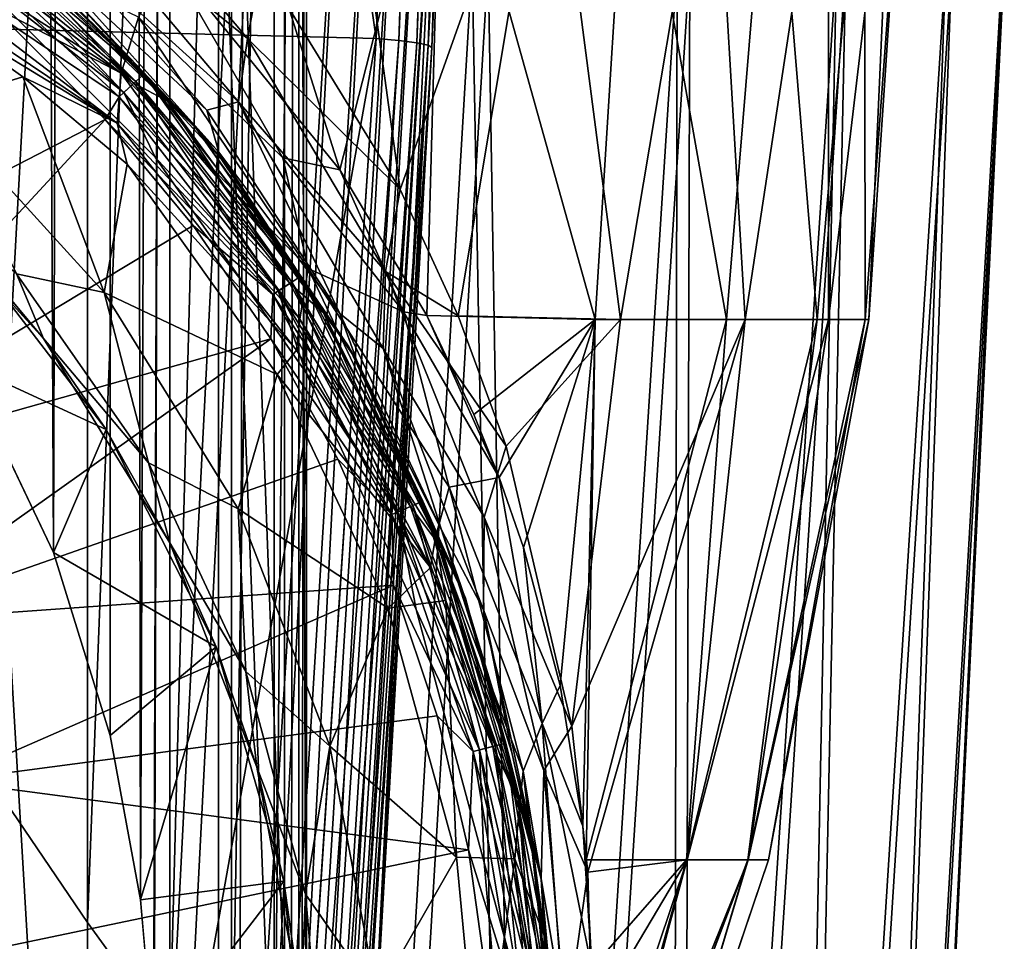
# Model space of a CAD drawing. Header units: metres. Extents: x -109 to 109, y -917 to 389.
# Tile 529 of 656: x 10 to 20, y -295 to -286. Entities that reach past the tile are written whole.
import ezdxf

# ---------------------------------------------------------------- set-up
doc = ezdxf.new("R2010")
doc.units = ezdxf.units.M
doc.layers.add('solid_24503124_XXX_01_SW0001_01', color=7, linetype='CONTINUOUS')

msp = doc.modelspace()

# ---------------------------------------------------------------- linework, layer by layer
at = {"layer": 'solid_24503124_XXX_01_SW0001_01'}
for points in [[(10.4726, -291.301453, -7.70225), (9.576633, -289.418182, -8.791365), (9.607136, -103, -8.758019)], [(10.4726, -291.301453, -7.70225), (9.607136, -103, -8.758019), (11.052775, -103, -6.843679)], [(11.039043, -293.127167, -6.865822), (10.4726, -291.301453, -7.70225), (11.052775, -103, -6.843679)], [(11.342853, -294.765869, -6.351353), (11.039043, -293.127167, -6.865822), (11.052775, -103, -6.843679)], [(11.342853, -294.765869, -6.351353), (11.052775, -103, -6.843679), (12.12214, -103, -4.696138)], [(11.473627, -296.27301, -6.111946), (11.342853, -294.765869, -6.351353), (12.12214, -103, -4.696138)], [(11.473678, -297.725769, -6.11185), (11.473627, -296.27301, -6.111946), (12.12214, -103, -4.696138)], [(11.473678, -297.725769, -6.11185), (12.12214, -103, -4.696138), (12.122142, -390, -4.696133)], [(12.122142, -390, -4.696133), (12.12214, -103, -4.696138), (12.778635, -103, -2.388779)], [(12.778636, -390, -2.388776), (12.122142, -390, -4.696133), (12.778635, -103, -2.388779)], [(12.778636, -390, -2.388776), (12.778635, -103, -2.388779), (13, -103)], [(12.778636, -390, -2.388776), (13, -103), (13, -272.08847)], [(8.299355, -286.036865, -446.549927), (9.925364, -260.329712, -444.697144), (13.694399, -286.172791, -445.21344)], [(13.694399, -286.172791, -445.21344), (9.925364, -260.329712, -444.697144), (14.594607, -260.426331, -443.283417)], [(14.807036, -260.437988, -443.165955), (13.694399, -286.172791, -445.21344), (14.594607, -260.426331, -443.283417)], [(14.807036, -260.437988, -443.165955), (13.920815, -286.193329, -445.100708), (13.694399, -286.172791, -445.21344)], [(14.807036, -260.437988, -443.165955), (14.974249, -260.452789, -442.990234), (13.920815, -286.193329, -445.100708)], [(14.974249, -260.452789, -442.990234), (14.100183, -286.216705, -444.92276), (13.920815, -286.193329, -445.100708)], [(14.974249, -260.452789, -442.990234), (15.080812, -260.469299, -442.772461), (14.100183, -286.216705, -444.92276)], [(15.080812, -260.469299, -442.772461), (14.214451, -286.240784, -444.697479), (14.100183, -286.216705, -444.92276)], [(15.080812, -260.469299, -442.772461), (15.116896, -260.485992, -442.532715), (14.214451, -286.240784, -444.697479)], [(14.214451, -286.240784, -444.697479), (15.116896, -260.485992, -442.532715), (14.252126, -286.263, -444.44751)], [(14.252126, -286.263, -444.44751), (15.116896, -260.485992, -442.532715), (14.404979, -282.710815, -441.64566)], [(12.778636, -390, -2.388776), (13, -272.08847), (13, -297.91153)], [(13, -297.91153), (13, -272.08847), (12.921636, -272.187195, 1.425249)], [(12.677819, -297.497833, 2.876266), (12.921636, -272.187195, 1.425249), (12.677504, -272.502533, 2.877654)], [(12.921742, -297.813049, 1.424283), (12.921636, -272.187195, 1.425249), (12.677819, -297.497833, 2.876266)], [(13, -297.91153), (12.921636, -272.187195, 1.425249), (12.921742, -297.813049, 1.424283)], [(12.252804, -296.945709, 4.343824), (12.677504, -272.502533, 2.877654), (12.252471, -273.054596, 4.344761)], [(12.677819, -297.497833, 2.876266), (12.677504, -272.502533, 2.877654), (12.252804, -296.945709, 4.343824)], [(11.634952, -296.125641, 5.798957), (12.252471, -273.054596, 4.344761), (11.634715, -273.874786, 5.799431)], [(12.252804, -296.945709, 4.343824), (12.252471, -273.054596, 4.344761), (11.634952, -296.125641, 5.798957)], [(10.812703, -294.99176, 7.217024), (11.634715, -273.874786, 5.799431), (10.812044, -275.009125, 7.218013)], [(11.634952, -296.125641, 5.798957), (11.634715, -273.874786, 5.799431), (10.812703, -294.99176, 7.217024)], [(9.804378, -293.512207, 8.536638), (10.812044, -275.009125, 7.218013), (9.803551, -276.489044, 8.537586)], [(10.812703, -294.99176, 7.217024), (10.812044, -275.009125, 7.218013), (9.804378, -293.512207, 8.536638)], [(8.102343, -282.589111, -442.05127), (8.790757, -311.45105, -444.374847), (11.613431, -311.538757, -443.770569)], [(8.102343, -282.589111, -442.05127), (11.613431, -311.538757, -443.770569), (13.388494, -282.73584, -440.88266)], [(11.897817, -311.563202, -443.754669), (13.388494, -282.73584, -440.88266), (11.613431, -311.538757, -443.770569)], [(11.897817, -311.563202, -443.754669), (13.67919, -282.750275, -440.857117), (13.388494, -282.73584, -440.88266)], [(11.897817, -311.563202, -443.754669), (12.170508, -311.575684, -443.8396), (13.67919, -282.750275, -440.857117)], [(12.170508, -311.575684, -443.8396), (13.96006, -282.755585, -440.937439), (13.67919, -282.750275, -440.857117)], [(12.170508, -311.575684, -443.8396), (12.396686, -311.574585, -444.014435), (13.96006, -282.755585, -440.937439)], [(12.396686, -311.574585, -444.014435), (14.193681, -282.750092, -441.112823), (13.96006, -282.755585, -440.937439)], [(12.396686, -311.574585, -444.014435), (12.547466, -311.560059, -444.256866), (14.193681, -282.750092, -441.112823)], [(12.547466, -311.560059, -444.256866), (12.603597, -311.533936, -444.53595), (14.348887, -282.734467, -441.359894)], [(12.547466, -311.560059, -444.256866), (14.348887, -282.734467, -441.359894), (14.193681, -282.750092, -441.112823)], [(14.348887, -282.734467, -441.359894), (12.603597, -311.533936, -444.53595), (13.628416, -297.136749, -443.027466)], [(14.252126, -286.263, -444.44751), (14.404979, -282.710815, -441.64566), (13.628416, -297.136749, -443.027466)], [(14.348887, -282.734467, -441.359894), (13.628416, -297.136749, -443.027466), (14.404979, -282.710815, -441.64566)], [(13.334101, -287.482849, -55.116249), (12.078844, -283.5, -53.726116), (11.61833, -285.377747, -53.41021)], [(13.334101, -287.482849, -55.116249), (14.352205, -283.5, -55.941986), (12.078844, -283.5, -53.726116)], [(12.551057, -285.422363, -82.599846), (13.360084, -283.5, -81.902016), (13.93357, -287.680969, -81.010124)], [(14.20141, -288.936737, -56.292393), (14.352205, -283.5, -55.941986), (13.334101, -287.482849, -55.116249)], [(13.93357, -287.680969, -81.010124), (13.360084, -283.5, -81.902016), (15.422955, -283.5, -79.488968)], [(13.93357, -287.680969, -81.010124), (15.422955, -283.5, -79.488968), (14.513475, -288.939056, -80.115921)], [(15.882535, -288.975433, -58.612213), (14.352205, -283.5, -55.941986), (14.20141, -288.936737, -56.292393)], [(15.882535, -288.975433, -58.612213), (16.224886, -283.5, -58.505444), (14.352205, -283.5, -55.941986)], [(16.136164, -288.975433, -77.748329), (14.513475, -288.939056, -80.115921), (15.422955, -283.5, -79.488968)], [(16.136164, -288.975433, -77.748329), (15.422955, -283.5, -79.488968), (17.055254, -283.5, -76.766129)], [(15.882535, -288.975433, -58.612213), (17.194149, -288.975433, -61.162701), (16.224886, -283.5, -58.505444)], [(17.379721, -288.975433, -75.163971), (16.136164, -288.975433, -77.748329), (17.055254, -283.5, -76.766129)], [(17.194149, -288.975433, -61.162701), (17.644609, -283.5, -61.344921), (16.224886, -283.5, -58.505444)], [(17.379721, -288.975433, -75.163971), (17.055254, -283.5, -76.766129), (18.211411, -283.5, -73.809517)], [(17.194149, -288.975433, -61.162701), (18.099255, -288.975433, -63.884121), (17.644609, -283.5, -61.344921)], [(18.212383, -288.975433, -72.419525), (17.379721, -288.975433, -75.163971), (18.211411, -283.5, -73.809517)], [(18.099255, -288.975433, -63.884121), (18.571737, -283.5, -64.381149), (17.644609, -283.5, -61.344921)], [(18.099255, -288.975433, -63.884121), (18.576454, -288.975433, -66.712128), (18.571737, -283.5, -64.381149)], [(18.212383, -288.975433, -72.419525), (18.211411, -283.5, -73.809517), (18.85915, -283.5, -70.701675)], [(18.614462, -288.975433, -69.579865), (18.212383, -288.975433, -72.419525), (18.85915, -283.5, -70.701675)], [(18.576454, -288.975433, -66.712128), (18.980387, -283.5, -67.529366), (18.571737, -283.5, -64.381149)], [(18.576454, -288.975433, -66.712128), (18.614462, -288.975433, -69.579865), (18.980387, -283.5, -67.529366)], [(18.614462, -288.975433, -69.579865), (18.85915, -283.5, -70.701675), (18.980387, -283.5, -67.529366)], [(12.40958, -286.174347, -82.790154), (10.436629, -284.571777, -84.67308), (10.62565, -284.050568, -84.247108)], [(12.551057, -285.422363, -82.599846), (12.40958, -286.174347, -82.790154), (10.62565, -284.050568, -84.247108)], [(12.321894, -286.805786, -83.154976), (10.367782, -285.03479, -85.192436), (10.436629, -284.571777, -84.67308)], [(12.321894, -286.805786, -83.154976), (10.436629, -284.571777, -84.67308), (12.40958, -286.174347, -82.790154)], [(11.149009, -286.518524, -52.672985), (8.998578, -284.842163, -51.145847), (8.968731, -285.130157, -50.85627)], [(11.149009, -286.518524, -52.672985), (11.321692, -285.961029, -53.101738), (8.998578, -284.842163, -51.145847)], [(9.430263, -284.884003, -91.246147), (9.49692, -284.79837, -91.083801), (11.375719, -286.527924, -91.083801)], [(9.497012, -284.798248, -92.201477), (9.430433, -284.883789, -92.03904), (11.296079, -286.601227, -92.03904)], [(11.375719, -286.527924, -91.083801), (9.49692, -284.79837, -91.083801), (9.963195, -285.126312, -90.892456)], [(11.37583, -286.527802, -92.201477), (9.96319, -285.126282, -92.392456), (9.497012, -284.798248, -92.201477)], [(11.37583, -286.527802, -92.201477), (9.497012, -284.798248, -92.201477), (11.296079, -286.601227, -92.03904)], [(9.29125, -285.062592, -127.375687), (9.414666, -284.904022, -127.157433), (11.277193, -286.618622, -127.157433)], [(11.295875, -286.60141, -91.246147), (9.330492, -285.012177, -91.354546), (9.430263, -284.884003, -91.246147)], [(9.430433, -284.883789, -92.03904), (9.330715, -285.011902, -91.930519), (11.176633, -286.711182, -91.930519)], [(11.277193, -286.618622, -127.157433), (9.414666, -284.904022, -127.157433), (9.718431, -284.981567, -126.889832)], [(11.295875, -286.60141, -91.246147), (9.430263, -284.884003, -91.246147), (11.375719, -286.527924, -91.083801)], [(11.296079, -286.601227, -92.03904), (9.430433, -284.883789, -92.03904), (11.176633, -286.711182, -91.930519)], [(9.641814, -285.509338, -91.392456), (9.330492, -285.012177, -91.354546), (11.176367, -286.711426, -91.354546)], [(11.295875, -286.60141, -91.246147), (11.176367, -286.711426, -91.354546), (9.330492, -285.012177, -91.354546)], [(11.176633, -286.711182, -91.930519), (9.330715, -285.011902, -91.930519), (9.641764, -285.509277, -91.892456)], [(9.718431, -284.981567, -126.889832), (9.990478, -285.149261, -126.596741), (11.61159, -286.79895, -126.889832)], [(11.277193, -286.618622, -127.157433), (9.718431, -284.981567, -126.889832), (11.61159, -286.79895, -126.889832)], [(12.004701, -286.887909, -83.939781), (10.422845, -285.414429, -85.776978), (10.367782, -285.03479, -85.192436)], [(12.004701, -286.887909, -83.939781), (10.367782, -285.03479, -85.192436), (12.321894, -286.805786, -83.154976)], [(11.149009, -286.518524, -52.672985), (8.968731, -285.130157, -50.85627), (8.976052, -285.387817, -50.538044)], [(11.129361, -286.7547, -127.375687), (10.019032, -286.009583, -127.525055), (9.29125, -285.062592, -127.375687)], [(11.129361, -286.7547, -127.375687), (9.29125, -285.062592, -127.375687), (11.277193, -286.618622, -127.157433)], [(9.990478, -285.149261, -126.596741), (9.96319, -285.126282, -92.392456), (11.873673, -287.036774, -92.392456)], [(11.37583, -286.527802, -92.201477), (11.873673, -287.036774, -92.392456), (9.96319, -285.126282, -92.392456)], [(11.87368, -287.036774, -90.892456), (9.963195, -285.126312, -90.892456), (10.597903, -285.689178, -86.392456)], [(11.375719, -286.527924, -91.083801), (9.963195, -285.126312, -90.892456), (11.87368, -287.036774, -90.892456)], [(11.902269, -287.070953, -126.596741), (9.990478, -285.149261, -126.596741), (11.873673, -287.036774, -92.392456)], [(11.61159, -286.79895, -126.889832), (9.990478, -285.149261, -126.596741), (11.902269, -287.070953, -126.596741)], [(9.427713, -285.424652, -382.582672), (8.413685, -310.363953, -383.495331), (10.931106, -310.363953, -385.017792)], [(9.634017, -285.424652, -417.805664), (11.108782, -310.363953, -415.353119), (8.609367, -310.363953, -416.904968)], [(11.110698, -287.01709, -52.149178), (8.976052, -285.387817, -50.538044), (9.020405, -285.61026, -50.197102)], [(11.110698, -287.01709, -52.149178), (11.149009, -286.518524, -52.672985), (8.976052, -285.387817, -50.538044)], [(12.207076, -285.424652, -384.375397), (9.427713, -285.424652, -382.582672), (10.931106, -310.363953, -385.017792)], [(9.634017, -285.424652, -417.805664), (12.39219, -285.424652, -415.98053), (11.108782, -310.363953, -415.353119)], [(12.12363, -287.306854, -84.493721), (10.597903, -285.689178, -86.392456), (10.422845, -285.414429, -85.776978)], [(12.12363, -287.306854, -84.493721), (10.422845, -285.414429, -85.776978), (12.004701, -286.887909, -83.939781)], [(12.207076, -285.424652, -384.375397), (10.931106, -310.363953, -385.017792), (13.179365, -310.363953, -386.915344)], [(12.39219, -285.424652, -415.98053), (13.334661, -310.363953, -413.429352), (11.108782, -310.363953, -415.353119)], [(12.765014, -287.362396, -54.493542), (11.61833, -285.377747, -53.41021), (11.321692, -285.961029, -53.101738)], [(13.334101, -287.482849, -55.116249), (11.61833, -285.377747, -53.41021), (12.765014, -287.362396, -54.493542)], [(14.653462, -285.424652, -386.601105), (12.207076, -285.424652, -384.375397), (13.179365, -310.363953, -386.915344)], [(12.39219, -285.424652, -415.98053), (14.812337, -285.424652, -413.726288), (13.334661, -310.363953, -413.429352)], [(12.551057, -285.422363, -82.599846), (13.93357, -287.680969, -81.010124), (12.40958, -286.174347, -82.790154)], [(14.653462, -285.424652, -386.601105), (13.179365, -310.363953, -386.915344), (15.103106, -310.363953, -389.141205)], [(14.812337, -285.424652, -413.726288), (15.232196, -310.363953, -411.181091), (13.334661, -310.363953, -413.429352)], [(16.70014, -285.424652, -389.199158), (14.653462, -285.424652, -386.601105), (15.103106, -310.363953, -389.141205)], [(14.812337, -285.424652, -413.726288), (16.828442, -285.424652, -411.104462), (15.232196, -310.363953, -411.181091)], [(16.70014, -285.424652, -389.199158), (15.103106, -310.363953, -389.141205), (16.654959, -310.363953, -391.640625)], [(16.828442, -285.424652, -411.104462), (16.754663, -310.363953, -408.663696), (15.232196, -310.363953, -411.181091)], [(18.291283, -285.424652, -392.098633), (16.654959, -310.363953, -391.640625), (17.796709, -310.363953, -394.352051)], [(18.291283, -285.424652, -392.098633), (16.70014, -285.424652, -389.199158), (16.654959, -310.363953, -391.640625)], [(18.385511, -285.424652, -408.186554), (17.864576, -310.363953, -405.939087), (16.754663, -310.363953, -408.663696)], [(16.828442, -285.424652, -411.104462), (18.385511, -285.424652, -408.186554), (16.754663, -310.363953, -408.663696)], [(19.383486, -285.424652, -395.220459), (17.796709, -310.363953, -394.352051), (18.500248, -310.363953, -397.208679)], [(19.383486, -285.424652, -395.220459), (18.291283, -285.424652, -392.098633), (17.796709, -310.363953, -394.352051)], [(19.441071, -285.424652, -405.052155), (18.534603, -310.363953, -403.074402), (17.864576, -310.363953, -405.939087)], [(18.385511, -285.424652, -408.186554), (19.441071, -285.424652, -405.052155), (17.864576, -310.363953, -405.939087)], [(19.946959, -285.424652, -398.479462), (18.500248, -310.363953, -397.208679), (18.748247, -310.363953, -400.140198)], [(19.946959, -285.424652, -398.479462), (19.383486, -285.424652, -395.220459), (18.500248, -310.363953, -397.208679)], [(19.96633, -285.424652, -401.786774), (18.748247, -310.363953, -400.140198), (18.534603, -310.363953, -403.074402)], [(19.441071, -285.424652, -405.052155), (19.96633, -285.424652, -401.786774), (18.534603, -310.363953, -403.074402)], [(19.96633, -285.424652, -401.786774), (19.946959, -285.424652, -398.479462), (18.748247, -310.363953, -400.140198)], [(9.641764, -285.509277, -91.892456), (9.641814, -285.509338, -91.392456), (11.490666, -287.358185, -91.392456)], [(9.641764, -285.509277, -91.892456), (11.490666, -287.358185, -91.392456), (11.490709, -287.358246, -91.892456)], [(11.176633, -286.711182, -91.930519), (9.641764, -285.509277, -91.892456), (11.490709, -287.358246, -91.892456)], [(11.490666, -287.358185, -91.392456), (9.641814, -285.509338, -91.392456), (11.176367, -286.711426, -91.354546)], [(11.110698, -287.01709, -52.149178), (9.020405, -285.61026, -50.197102), (9.100967, -285.793396, -49.839794)], [(11.87368, -287.036774, -90.892456), (10.597903, -285.689178, -86.392456), (12.148275, -287.373505, -84.880112)], [(12.12363, -287.306854, -84.493721), (12.148275, -287.373505, -84.880112), (10.597903, -285.689178, -86.392456)], [(9.269791, -286.831512, -46.000431), (10.168953, -286.55545, -50.637459), (9.100967, -285.793396, -49.839794)], [(11.110698, -287.01709, -52.149178), (9.100967, -285.793396, -49.839794), (10.168953, -286.55545, -50.637459)], [(10.019032, -286.009583, -127.525055), (10.990365, -286.980896, -127.525055), (6.431312, -289.335449, -129.120911)], [(8.299355, -286.036865, -446.549927), (13.694399, -286.172791, -445.21344), (9.084633, -311.938721, -448.253235)], [(11.129361, -286.7547, -127.375687), (10.990365, -286.980896, -127.525055), (10.019032, -286.009583, -127.525055)], [(13.016368, -288.468475, -54.627594), (11.321692, -285.961029, -53.101738), (11.149009, -286.518524, -52.672985)], [(12.765014, -287.362396, -54.493542), (11.321692, -285.961029, -53.101738), (13.016368, -288.468475, -54.627594)], [(13.694399, -286.172791, -445.21344), (11.999027, -312.025452, -447.532227), (9.084633, -311.938721, -448.253235)], [(13.694399, -286.172791, -445.21344), (12.013258, -311.848999, -447.515106), (11.999027, -312.025452, -447.532227)], [(13.920815, -286.193329, -445.100708), (12.013258, -311.848999, -447.515106), (13.694399, -286.172791, -445.21344)], [(13.920815, -286.193329, -445.100708), (12.247804, -311.878418, -447.405609), (12.013258, -311.848999, -447.515106)], [(14.100183, -286.216705, -444.92276), (12.247804, -311.878418, -447.405609), (13.920815, -286.193329, -445.100708)], [(14.100183, -286.216705, -444.92276), (12.4341, -311.910706, -447.226379), (12.247804, -311.878418, -447.405609)], [(12.321894, -286.805786, -83.154976), (12.40958, -286.174347, -82.790154), (13.789909, -288.497284, -81.173325)], [(13.93357, -287.680969, -81.010124), (13.789909, -288.497284, -81.173325), (12.40958, -286.174347, -82.790154)], [(14.214451, -286.240784, -444.697479), (12.4341, -311.910706, -447.226379), (14.100183, -286.216705, -444.92276)], [(14.214451, -286.240784, -444.697479), (12.552394, -311.942474, -446.99646), (12.4341, -311.910706, -447.226379)], [(14.214451, -286.240784, -444.697479), (14.252126, -286.263, -444.44751), (12.552394, -311.942474, -446.99646)], [(12.552394, -311.942474, -446.99646), (14.252126, -286.263, -444.44751), (12.590141, -311.970337, -446.740234)], [(12.590141, -311.970337, -446.740234), (14.252126, -286.263, -444.44751), (12.590141, -311.70224, -444.554382)], [(14.252126, -286.263, -444.44751), (12.603597, -311.533936, -444.53595), (12.590141, -311.70224, -444.554382)], [(14.252126, -286.263, -444.44751), (13.628416, -297.136749, -443.027466), (12.603597, -311.533936, -444.53595)], [(12.931944, -288.974762, -54.116718), (11.149009, -286.518524, -52.672985), (11.110698, -287.01709, -52.149178)], [(12.931944, -288.974762, -54.116718), (13.016368, -288.468475, -54.627594), (11.149009, -286.518524, -52.672985)], [(11.295875, -286.60141, -91.246147), (11.375719, -286.527924, -91.083801), (12.944218, -288.543121, -91.083801)], [(11.37583, -286.527802, -92.201477), (11.296079, -286.601227, -92.03904), (12.853597, -288.602325, -92.03904)], [(12.944218, -288.543121, -91.083801), (11.375719, -286.527924, -91.083801), (11.87368, -287.036774, -90.892456)], [(12.944344, -288.54303, -92.201477), (11.873673, -287.036774, -92.392456), (11.37583, -286.527802, -92.201477)], [(12.944344, -288.54303, -92.201477), (11.37583, -286.527802, -92.201477), (12.853597, -288.602325, -92.03904)], [(9.269791, -286.831512, -46.000431), (10.980408, -288.707977, -46.000431), (10.168953, -286.55545, -50.637459)], [(10.980408, -288.707977, -46.000431), (11.20835, -287.426544, -51.562553), (10.168953, -286.55545, -50.637459)], [(11.110698, -287.01709, -52.149178), (10.168953, -286.55545, -50.637459), (11.20835, -287.426544, -51.562553)], [(11.129361, -286.7547, -127.375687), (11.277193, -286.618622, -127.157433), (12.832107, -288.616364, -127.157433)], [(12.853364, -288.602478, -91.246147), (11.176367, -286.711426, -91.354546), (11.295875, -286.60141, -91.246147)], [(11.296079, -286.601227, -92.03904), (11.176633, -286.711182, -91.930519), (12.717682, -288.691132, -91.930519)], [(12.832107, -288.616364, -127.157433), (11.277193, -286.618622, -127.157433), (11.61159, -286.79895, -126.889832)], [(12.853364, -288.602478, -91.246147), (11.295875, -286.60141, -91.246147), (12.944218, -288.543121, -91.083801)], [(12.853597, -288.602325, -92.03904), (11.296079, -286.601227, -92.03904), (12.717682, -288.691132, -91.930519)], [(11.490666, -287.358185, -91.392456), (11.176367, -286.711426, -91.354546), (12.717379, -288.691315, -91.354546)], [(12.853364, -288.602478, -91.246147), (12.717379, -288.691315, -91.354546), (11.176367, -286.711426, -91.354546)], [(12.717682, -288.691132, -91.930519), (11.176633, -286.711182, -91.930519), (11.490709, -287.358246, -91.892456)], [(12.663892, -288.726257, -127.375687), (10.990365, -286.980896, -127.525055), (11.129361, -286.7547, -127.375687)], [(12.663892, -288.726257, -127.375687), (11.129361, -286.7547, -127.375687), (12.832107, -288.616364, -127.157433)], [(11.61159, -286.79895, -126.889832), (11.902269, -287.070953, -126.596741), (13.170004, -288.9104, -126.889832)], [(12.832107, -288.616364, -127.157433), (11.61159, -286.79895, -126.889832), (13.170004, -288.9104, -126.889832)], [(13.331726, -288.91803, -82.544601), (12.004701, -286.887909, -83.939781), (12.321894, -286.805786, -83.154976)], [(13.764091, -289.266815, -81.452576), (12.321894, -286.805786, -83.154976), (13.789909, -288.497284, -81.173325)], [(13.331726, -288.91803, -82.544601), (12.321894, -286.805786, -83.154976), (13.764091, -289.266815, -81.452576)], [(10.104329, -288.521454, -41.675812), (10.980408, -288.707977, -46.000431), (9.269791, -286.831512, -46.000431)], [(12.12363, -287.306854, -84.493721), (12.004701, -286.887909, -83.939781), (13.331726, -288.91803, -82.544601)], [(10.990365, -286.980896, -127.525055), (7.664538, -290.568695, -129.120911), (6.431312, -289.335449, -129.120911)], [(10.990365, -286.980896, -127.525055), (11.867929, -288.03772, -127.525055), (7.664538, -290.568695, -129.120911)], [(12.663892, -288.726257, -127.375687), (11.867929, -288.03772, -127.525055), (10.990365, -286.980896, -127.525055)], [(11.110698, -287.01709, -52.149178), (11.20835, -287.426544, -51.562553), (12.898744, -289.282104, -53.415882)], [(12.931944, -288.974762, -54.116718), (11.110698, -287.01709, -52.149178), (12.898744, -289.282104, -53.415882)], [(11.902269, -287.070953, -126.596741), (11.873673, -287.036774, -92.392456), (13.423388, -289.25, -92.392456)], [(12.944344, -288.54303, -92.201477), (13.423388, -289.25, -92.392456), (11.873673, -287.036774, -92.392456)], [(13.423388, -289.25, -90.892456), (11.87368, -287.036774, -90.892456), (12.148275, -287.373505, -84.880112)], [(12.944218, -288.543121, -91.083801), (11.87368, -287.036774, -90.892456), (13.423388, -289.25, -90.892456)], [(13.450039, -289.296326, -126.596741), (11.902269, -287.070953, -126.596741), (13.423388, -289.25, -92.392456)], [(13.170004, -288.9104, -126.889832), (11.902269, -287.070953, -126.596741), (13.450039, -289.296326, -126.596741)], [(12.12363, -287.306854, -84.493721), (13.331726, -288.91803, -82.544601), (13.501685, -289.387207, -83.057838)], [(12.12363, -287.306854, -84.493721), (13.501685, -289.387207, -83.057838), (12.148275, -287.373505, -84.880112)], [(8.758043, -287.392883, -37.318024), (10.374224, -289.165741, -37.318024), (10.104329, -288.521454, -41.675812)], [(9.519176, -288.146454, -11.722584), (10.374224, -289.165741, -37.318024), (8.758043, -287.392883, -37.318024)], [(12.990381, -289.5, -91.392456), (11.490666, -287.358185, -91.392456), (12.717379, -288.691315, -91.354546)], [(11.490709, -287.358246, -91.892456), (11.490666, -287.358185, -91.392456), (12.990381, -289.5, -91.392456)], [(11.490709, -287.358246, -91.892456), (12.990381, -289.5, -91.392456), (12.990471, -289.500153, -91.892456)], [(12.717682, -288.691132, -91.930519), (11.490709, -287.358246, -91.892456), (12.990471, -289.500153, -91.892456)], [(13.423388, -289.25, -90.892456), (12.148275, -287.373505, -84.880112), (13.501685, -289.387207, -83.057838)], [(13.968519, -288.901001, -56.000553), (12.765014, -287.362396, -54.493542), (13.016368, -288.468475, -54.627594)], [(13.334101, -287.482849, -55.116249), (12.765014, -287.362396, -54.493542), (13.968519, -288.901001, -56.000553)], [(10.980408, -288.707977, -46.000431), (12.705459, -289.526703, -51.562687), (11.20835, -287.426544, -51.562553)], [(12.898744, -289.282104, -53.415882), (11.20835, -287.426544, -51.562553), (12.705459, -289.526703, -51.562687)], [(14.20141, -288.936737, -56.292393), (13.334101, -287.482849, -55.116249), (13.968519, -288.901001, -56.000553)], [(13.93357, -287.680969, -81.010124), (14.513475, -288.939056, -80.115921), (13.789909, -288.497284, -81.173325)], [(11.867929, -288.03772, -127.525055), (12.64424, -289.17099, -127.525055), (7.664538, -290.568695, -129.120911)], [(12.663892, -288.726257, -127.375687), (12.64424, -289.17099, -127.525055), (11.867929, -288.03772, -127.525055)], [(9.519176, -288.146454, -11.722584), (9.576633, -289.418182, -8.791365), (11.00126, -290.073792, -11.722584)], [(9.519176, -288.146454, -11.722584), (11.00126, -290.073792, -11.722584), (10.374224, -289.165741, -37.318024)], [(12.931944, -288.974762, -54.116718), (14.286282, -291.148529, -56.266743), (13.016368, -288.468475, -54.627594)], [(13.968519, -288.901001, -56.000553), (13.016368, -288.468475, -54.627594), (14.422659, -290.648621, -56.772652)], [(14.286282, -291.148529, -56.266743), (14.422659, -290.648621, -56.772652), (13.016368, -288.468475, -54.627594)], [(13.764091, -289.266815, -81.452576), (13.789909, -288.497284, -81.173325), (14.773243, -290.950012, -79.439217)], [(14.99171, -290.239777, -79.184402), (14.773243, -290.950012, -79.439217), (13.789909, -288.497284, -81.173325)], [(14.513475, -288.939056, -80.115921), (14.99171, -290.239777, -79.184402), (13.789909, -288.497284, -81.173325)], [(10.104329, -288.521454, -41.675812), (11.423104, -290.404877, -41.675812), (10.980408, -288.707977, -46.000431)], [(10.374224, -289.165741, -37.318024), (11.423104, -290.404877, -41.675812), (10.104329, -288.521454, -41.675812)], [(12.853364, -288.602478, -91.246147), (12.944218, -288.543121, -91.083801), (14.159632, -290.789001, -91.083801)], [(12.944344, -288.54303, -92.201477), (12.853597, -288.602325, -92.03904), (14.060502, -290.832489, -92.03904)], [(14.159632, -290.789001, -91.083801), (12.944218, -288.543121, -91.083801), (13.423388, -289.25, -90.892456)], [(14.159769, -290.78894, -92.201477), (13.423388, -289.25, -92.392456), (12.944344, -288.54303, -92.201477)], [(14.159769, -290.78894, -92.201477), (12.944344, -288.54303, -92.201477), (14.060502, -290.832489, -92.03904)], [(12.663892, -288.726257, -127.375687), (12.832107, -288.616364, -127.157433), (14.036994, -290.842804, -127.157433)], [(14.060247, -290.832611, -91.246147), (12.717379, -288.691315, -91.354546), (12.853364, -288.602478, -91.246147)], [(12.990381, -289.5, -91.392456), (12.717379, -288.691315, -91.354546), (13.911493, -290.897858, -91.354546)], [(14.060247, -290.832611, -91.246147), (13.911493, -290.897858, -91.354546), (12.717379, -288.691315, -91.354546)], [(12.853597, -288.602325, -92.03904), (12.717682, -288.691132, -91.930519), (13.911825, -290.897705, -91.930519)], [(13.911825, -290.897705, -91.930519), (12.717682, -288.691132, -91.930519), (12.990471, -289.500153, -91.892456)], [(14.036994, -290.842804, -127.157433), (12.832107, -288.616364, -127.157433), (13.170004, -288.9104, -126.889832)], [(14.060247, -290.832611, -91.246147), (12.853364, -288.602478, -91.246147), (14.159632, -290.789001, -91.083801)], [(14.060502, -290.832489, -92.03904), (12.853597, -288.602325, -92.03904), (13.911825, -290.897705, -91.930519)], [(10.980408, -288.707977, -46.000431), (12.3171, -290.866821, -46.000431), (12.705459, -289.526703, -51.562687)], [(11.423104, -290.404877, -41.675812), (12.3171, -290.866821, -46.000431), (10.980408, -288.707977, -46.000431)], [(13.852984, -290.923523, -127.375687), (12.64424, -289.17099, -127.525055), (12.663892, -288.726257, -127.375687)], [(13.852984, -290.923523, -127.375687), (12.663892, -288.726257, -127.375687), (14.036994, -290.842804, -127.157433)], [(12.931944, -288.974762, -54.116718), (12.898744, -289.282104, -53.415882), (14.236827, -291.451782, -55.556961)], [(12.931944, -288.974762, -54.116718), (14.236827, -291.451782, -55.556961), (14.286282, -291.148529, -56.266743)], [(13.170004, -288.9104, -126.889832), (13.450039, -289.296326, -126.596741), (14.348742, -291.255066, -126.889832)], [(14.036994, -290.842804, -127.157433), (13.170004, -288.9104, -126.889832), (14.348742, -291.255066, -126.889832)], [(14.347359, -291.073792, -81.037949), (13.501685, -289.387207, -83.057838), (13.331726, -288.91803, -82.544601)], [(14.347359, -291.073792, -81.037949), (13.331726, -288.91803, -82.544601), (13.764091, -289.266815, -81.452576)], [(14.923459, -290.551331, -57.59185), (13.968519, -288.901001, -56.000553), (14.422659, -290.648621, -56.772652)], [(14.20141, -288.936737, -56.292393), (13.968519, -288.901001, -56.000553), (14.923459, -290.551331, -57.59185)], [(14.20141, -288.936737, -56.292393), (14.923459, -290.551331, -57.59185), (14.67129, -289.925446, -57.089367)], [(15.882535, -288.975433, -58.612213), (14.20141, -288.936737, -56.292393), (14.67129, -289.925446, -57.089367)], [(16.136164, -288.975433, -77.748329), (14.99171, -290.239777, -79.184402), (14.513475, -288.939056, -80.115921)], [(15.882535, -288.975433, -58.612213), (14.67129, -289.925446, -57.089367), (14.923459, -290.551331, -57.59185)], [(15.882535, -288.975433, -58.612213), (14.923459, -290.551331, -57.59185), (15.166691, -291.251648, -58.151806)], [(16.136164, -288.975433, -77.748329), (15.649007, -293.032379, -77.159271), (14.99171, -290.239777, -79.184402)], [(15.882535, -288.975433, -58.612213), (15.166691, -291.251648, -58.151806), (15.531545, -292.627411, -59.241806)], [(15.882535, -288.975433, -58.612213), (15.531545, -292.627411, -59.241806), (15.758973, -294.03299, -60.336002)], [(17.379721, -288.975433, -75.163971), (15.808147, -294.489044, -76.088196), (15.649007, -293.032379, -77.159271)], [(17.379721, -288.975433, -75.163971), (15.649007, -293.032379, -77.159271), (16.136164, -288.975433, -77.748329)], [(15.882535, -288.975433, -58.612213), (15.758973, -294.03299, -60.336002), (15.792347, -294.367065, -60.592209)], [(15.882535, -288.975433, -58.612213), (15.792347, -294.367065, -60.592209), (17.194149, -288.975433, -61.162701)], [(16.794025, -294.368317, -63.08292), (17.194149, -288.975433, -61.162701), (15.792347, -294.367065, -60.592209)], [(16.800289, -294.368317, -73.682144), (15.808147, -294.489044, -76.088196), (17.379721, -288.975433, -75.163971)], [(16.794025, -294.368317, -63.08292), (18.099255, -288.975433, -63.884121), (17.194149, -288.975433, -61.162701)], [(16.794025, -294.368317, -63.08292), (17.406527, -294.368317, -65.701126), (18.099255, -288.975433, -63.884121)], [(17.409695, -294.368317, -71.063217), (16.800289, -294.368317, -73.682144), (18.212383, -288.975433, -72.419525)], [(16.800289, -294.368317, -73.682144), (17.379721, -288.975433, -75.163971), (18.212383, -288.975433, -72.419525)], [(17.406527, -294.368317, -65.701126), (17.613358, -294.368317, -68.38205), (18.576454, -288.975433, -66.712128)], [(17.406527, -294.368317, -65.701126), (18.576454, -288.975433, -66.712128), (18.099255, -288.975433, -63.884121)], [(17.613358, -294.368317, -68.38205), (17.409695, -294.368317, -71.063217), (18.614462, -288.975433, -69.579865)], [(17.409695, -294.368317, -71.063217), (18.212383, -288.975433, -72.419525), (18.614462, -288.975433, -69.579865)], [(17.613358, -294.368317, -68.38205), (18.614462, -288.975433, -69.579865), (18.576454, -288.975433, -66.712128)], [(12.64424, -289.17099, -127.525055), (8.664883, -291.997314, -129.120911), (7.664538, -290.568695, -129.120911)], [(12.64424, -289.17099, -127.525055), (13.312675, -290.371063, -127.525055), (8.664883, -291.997314, -129.120911)], [(10.374224, -289.165741, -37.318024), (11.637123, -291.205414, -37.318024), (11.423104, -290.404877, -41.675812)], [(11.00126, -290.073792, -11.722584), (11.637123, -291.205414, -37.318024), (10.374224, -289.165741, -37.318024)], [(13.852984, -290.923523, -127.375687), (13.312675, -290.371063, -127.525055), (12.64424, -289.17099, -127.525055)], [(14.236827, -291.451782, -55.556961), (12.898744, -289.282104, -53.415882), (12.705459, -289.526703, -51.562687)], [(13.423388, -289.25, -90.892456), (13.501685, -289.387207, -83.057838), (14.54044, -291.631042, -81.004524)], [(14.565233, -291.698669, -90.892456), (13.423388, -289.25, -90.892456), (14.54044, -291.631042, -81.004524)], [(14.159632, -290.789001, -91.083801), (13.423388, -289.25, -90.892456), (14.565233, -291.698669, -90.892456)], [(13.450039, -289.296326, -126.596741), (13.423388, -289.25, -92.392456), (14.56524, -291.6987, -92.392456)], [(14.159769, -290.78894, -92.201477), (14.56524, -291.6987, -92.392456), (13.423388, -289.25, -92.392456)], [(14.767159, -291.873779, -79.615341), (13.764091, -289.266815, -81.452576), (14.773243, -290.950012, -79.439217)], [(14.347359, -291.073792, -81.037949), (13.764091, -289.266815, -81.452576), (14.767159, -291.873779, -79.615341)], [(14.586445, -291.757324, -126.596741), (13.450039, -289.296326, -126.596741), (14.56524, -291.6987, -92.392456)], [(14.348742, -291.255066, -126.889832), (13.450039, -289.296326, -126.596741), (14.586445, -291.757324, -126.596741)], [(11.00126, -290.073792, -11.722584), (9.576633, -289.418182, -8.791365), (10.4726, -291.301453, -7.70225)], [(14.347359, -291.073792, -81.037949), (14.54044, -291.631042, -81.004524), (13.501685, -289.387207, -83.057838)], [(12.3171, -290.866821, -46.000431), (13.813623, -291.855804, -51.562687), (12.705459, -289.526703, -51.562687)], [(14.236827, -291.451782, -55.556961), (12.705459, -289.526703, -51.562687), (13.813623, -291.855804, -51.562687)], [(14.095389, -291.86969, -91.392456), (12.990381, -289.5, -91.392456), (13.911493, -290.897858, -91.354546)], [(12.990471, -289.500153, -91.892456), (12.990381, -289.5, -91.392456), (14.095389, -291.86969, -91.392456)], [(12.990471, -289.500153, -91.892456), (14.095389, -291.86969, -91.392456), (14.095469, -291.869904, -91.892456)], [(13.911825, -290.897705, -91.930519), (12.990471, -289.500153, -91.892456), (14.095469, -291.869904, -91.892456)], [(11.00126, -290.073792, -11.722584), (10.4726, -291.301453, -7.70225), (12.098547, -292.243408, -11.722584)], [(11.00126, -290.073792, -11.722584), (12.098547, -292.243408, -11.722584), (11.637123, -291.205414, -37.318024)], [(14.99171, -290.239777, -79.184402), (15.649007, -293.032379, -77.159271), (14.773243, -290.950012, -79.439217)], [(13.312675, -290.371063, -127.525055), (13.867528, -291.627655, -127.525055), (8.664883, -291.997314, -129.120911)], [(11.423104, -290.404877, -41.675812), (12.394794, -292.488678, -41.675812), (12.3171, -290.866821, -46.000431)], [(11.637123, -291.205414, -37.318024), (12.394794, -292.488678, -41.675812), (11.423104, -290.404877, -41.675812)], [(13.852984, -290.923523, -127.375687), (13.867528, -291.627655, -127.525055), (13.312675, -290.371063, -127.525055)], [(14.923459, -290.551331, -57.59185), (14.422659, -290.648621, -56.772652), (15.354137, -293.005676, -59.033512)], [(15.166691, -291.251648, -58.151806), (14.923459, -290.551331, -57.59185), (15.354137, -293.005676, -59.033512)], [(14.286282, -291.148529, -56.266743), (15.164422, -293.482666, -58.522701), (14.422659, -290.648621, -56.772652)], [(15.164422, -293.482666, -58.522701), (15.354137, -293.005676, -59.033512), (14.422659, -290.648621, -56.772652)], [(13.852984, -290.923523, -127.375687), (14.036994, -290.842804, -127.157433), (14.858989, -293.237183, -127.157433)], [(14.883604, -293.230957, -91.246147), (13.911493, -290.897858, -91.354546), (14.060247, -290.832611, -91.246147)], [(14.060502, -290.832489, -92.03904), (13.911825, -290.897705, -91.930519), (14.726491, -293.270752, -91.930519)], [(14.858989, -293.237183, -127.157433), (14.036994, -290.842804, -127.157433), (14.348742, -291.255066, -126.889832)], [(14.060247, -290.832611, -91.246147), (14.159632, -290.789001, -91.083801), (14.988809, -293.204315, -91.083801)], [(14.883604, -293.230957, -91.246147), (14.060247, -290.832611, -91.246147), (14.988809, -293.204315, -91.083801)], [(14.159769, -290.78894, -92.201477), (14.060502, -290.832489, -92.03904), (14.883873, -293.230896, -92.03904)], [(14.883873, -293.230896, -92.03904), (14.060502, -290.832489, -92.03904), (14.726491, -293.270752, -91.930519)], [(14.988809, -293.204315, -91.083801), (14.159632, -290.789001, -91.083801), (14.565233, -291.698669, -90.892456)], [(14.988954, -293.204285, -92.201477), (14.56524, -291.6987, -92.392456), (14.159769, -290.78894, -92.201477)], [(14.988954, -293.204285, -92.201477), (14.159769, -290.78894, -92.201477), (14.883873, -293.230896, -92.03904)], [(12.3171, -290.866821, -46.000431), (13.234348, -293.234497, -46.000431), (13.813623, -291.855804, -51.562687)], [(12.394794, -292.488678, -41.675812), (13.234348, -293.234497, -46.000431), (12.3171, -290.866821, -46.000431)], [(14.664204, -293.28653, -127.375687), (13.867528, -291.627655, -127.525055), (13.852984, -290.923523, -127.375687)], [(14.664204, -293.28653, -127.375687), (13.852984, -290.923523, -127.375687), (14.858989, -293.237183, -127.157433)], [(14.095389, -291.86969, -91.392456), (13.911493, -290.897858, -91.354546), (14.726139, -293.270844, -91.354546)], [(14.883604, -293.230957, -91.246147), (14.726139, -293.270844, -91.354546), (13.911493, -290.897858, -91.354546)], [(14.726491, -293.270752, -91.930519), (13.911825, -290.897705, -91.930519), (14.095469, -291.869904, -91.892456)], [(14.767159, -291.873779, -79.615341), (14.773243, -290.950012, -79.439217), (15.37037, -293.477081, -77.622208)], [(15.649007, -293.032379, -77.159271), (15.37037, -293.477081, -77.622208), (14.773243, -290.950012, -79.439217)], [(14.286282, -291.148529, -56.266743), (14.236827, -291.451782, -55.556961), (14.391974, -291.781128, -55.878963)], [(14.286282, -291.148529, -56.266743), (14.391974, -291.781128, -55.878963), (15.123027, -293.864868, -57.89151)], [(14.286282, -291.148529, -56.266743), (15.123027, -293.864868, -57.89151), (15.164422, -293.482666, -58.522701)], [(14.347359, -291.073792, -81.037949), (15.051269, -293.297394, -79.460861), (14.54044, -291.631042, -81.004524)], [(14.347359, -291.073792, -81.037949), (14.767159, -291.873779, -79.615341), (15.051269, -293.297394, -79.460861)], [(11.637123, -291.205414, -37.318024), (12.503734, -293.442383, -37.318024), (12.394794, -292.488678, -41.675812)], [(12.098547, -292.243408, -11.722584), (12.503734, -293.442383, -37.318024), (11.637123, -291.205414, -37.318024)], [(15.531545, -292.627411, -59.241806), (15.166691, -291.251648, -58.151806), (15.354137, -293.005676, -59.033512)], [(12.098547, -292.243408, -11.722584), (10.4726, -291.301453, -7.70225), (11.039043, -293.127167, -6.865822)], [(14.348742, -291.255066, -126.889832), (14.586445, -291.757324, -126.596741), (15.113824, -293.765381, -126.889832)], [(14.858989, -293.237183, -127.157433), (14.348742, -291.255066, -126.889832), (15.113824, -293.765381, -126.889832)], [(14.391974, -291.781128, -55.878963), (14.236827, -291.451782, -55.556961), (13.813623, -291.855804, -51.562687)], [(13.867528, -291.627655, -127.525055), (9.401948, -293.577972, -129.120911), (8.664883, -291.997314, -129.120911)], [(13.867528, -291.627655, -127.525055), (14.304069, -292.930115, -127.525055), (9.401948, -293.577972, -129.120911)], [(14.664204, -293.28653, -127.375687), (14.304069, -292.930115, -127.525055), (13.867528, -291.627655, -127.525055)], [(14.565233, -291.698669, -90.892456), (14.54044, -291.631042, -81.004524), (15.051269, -293.297394, -79.460861)], [(14.565233, -291.698669, -90.892456), (15.051269, -293.297394, -79.460861), (15.232163, -294.130981, -78.681717)], [(15.26452, -294.308441, -90.892456), (14.565233, -291.698669, -90.892456), (15.232163, -294.130981, -78.681717)], [(14.988809, -293.204315, -91.083801), (14.565233, -291.698669, -90.892456), (15.26452, -294.308441, -90.892456)], [(14.586445, -291.757324, -126.596741), (14.56524, -291.6987, -92.392456), (15.264522, -294.308472, -92.392456)], [(14.988954, -293.204285, -92.201477), (15.264522, -294.308472, -92.392456), (14.56524, -291.6987, -92.392456)], [(14.391974, -291.781128, -55.878963), (13.813623, -291.855804, -51.562687), (14.498844, -294.342468, -51.562687)], [(15.079918, -294.3573, -55.887257), (14.391974, -291.781128, -55.878963), (14.498844, -294.342468, -51.562687)], [(15.123027, -293.864868, -57.89151), (14.391974, -291.781128, -55.878963), (15.079918, -294.3573, -55.887257)], [(15.276734, -294.378662, -126.596741), (14.586445, -291.757324, -126.596741), (15.264522, -294.308472, -92.392456)], [(15.113824, -293.765381, -126.889832), (14.586445, -291.757324, -126.596741), (15.276734, -294.378662, -126.596741)], [(13.234348, -293.234497, -46.000431), (14.498844, -294.342468, -51.562687), (13.813623, -291.855804, -51.562687)], [(14.772117, -294.395264, -91.392456), (14.095389, -291.86969, -91.392456), (14.726139, -293.270844, -91.354546)], [(14.095469, -291.869904, -91.892456), (14.095389, -291.86969, -91.392456), (14.772117, -294.395264, -91.392456)], [(14.095469, -291.869904, -91.892456), (14.772117, -294.395264, -91.392456), (14.772148, -294.395447, -91.892456)], [(14.726491, -293.270752, -91.930519), (14.095469, -291.869904, -91.892456), (14.772148, -294.395447, -91.892456)], [(15.341119, -294.56192, -77.683464), (15.051269, -293.297394, -79.460861), (14.767159, -291.873779, -79.615341)], [(15.341119, -294.56192, -77.683464), (14.767159, -291.873779, -79.615341), (15.37037, -293.477081, -77.622208)], [(12.098547, -292.243408, -11.722584), (11.039043, -293.127167, -6.865822), (11.342853, -294.765869, -6.351353)], [(12.098547, -292.243408, -11.722584), (11.342853, -294.765869, -6.351353), (12.772651, -294.579376, -11.722584)], [(12.098547, -292.243408, -11.722584), (12.772651, -294.579376, -11.722584), (12.503734, -293.442383, -37.318024)], [(12.394794, -292.488678, -41.675812), (12.989876, -294.709534, -41.675812), (13.234348, -293.234497, -46.000431)], [(12.503734, -293.442383, -37.318024), (12.989876, -294.709534, -41.675812), (12.394794, -292.488678, -41.675812)], [(15.758973, -294.03299, -60.336002), (15.531545, -292.627411, -59.241806), (15.354137, -293.005676, -59.033512)], [(14.304069, -292.930115, -127.525055), (14.618572, -294.267303, -127.525055), (9.401948, -293.577972, -129.120911)], [(14.664204, -293.28653, -127.375687), (14.618572, -294.267303, -127.525055), (14.304069, -292.930115, -127.525055)], [(15.164422, -293.482666, -58.522701), (15.569888, -295.908905, -60.846729), (15.354137, -293.005676, -59.033512)], [(15.758973, -294.03299, -60.336002), (15.354137, -293.005676, -59.033512), (15.847313, -295.448517, -61.407993)], [(15.569888, -295.908905, -60.846729), (15.847313, -295.448517, -61.407993), (15.354137, -293.005676, -59.033512)], [(15.649007, -293.032379, -77.159271), (15.808147, -294.489044, -76.088196), (15.37037, -293.477081, -77.622208)], [(14.883604, -293.230957, -91.246147), (14.988809, -293.204315, -91.083801), (15.409129, -295.723175, -91.083801)], [(14.988954, -293.204285, -92.201477), (14.883873, -293.230896, -92.03904), (15.301251, -295.732117, -92.03904)], [(15.409129, -295.723175, -91.083801), (14.988809, -293.204315, -91.083801), (15.26452, -294.308441, -90.892456)], [(15.409279, -295.723145, -92.201477), (15.264522, -294.308472, -92.392456), (14.988954, -293.204285, -92.201477)], [(15.409279, -295.723145, -92.201477), (14.988954, -293.204285, -92.201477), (15.301251, -295.732117, -92.03904)], [(12.989876, -294.709534, -41.675812), (13.700916, -295.730438, -46.000431), (13.234348, -293.234497, -46.000431)], [(13.234348, -293.234497, -46.000431), (13.700916, -295.730438, -46.000431), (14.498844, -294.342468, -51.562687)], [(15.075422, -295.750824, -127.375687), (14.618572, -294.267303, -127.525055), (14.664204, -293.28653, -127.375687)], [(14.664204, -293.28653, -127.375687), (14.858989, -293.237183, -127.157433), (15.275669, -295.734222, -127.157433)], [(15.075422, -295.750824, -127.375687), (14.664204, -293.28653, -127.375687), (15.275669, -295.734222, -127.157433)], [(15.300975, -295.732117, -91.246147), (14.726139, -293.270844, -91.354546), (14.883604, -293.230957, -91.246147)], [(14.772117, -294.395264, -91.392456), (14.726139, -293.270844, -91.354546), (15.139094, -295.745544, -91.354546)], [(15.300975, -295.732117, -91.246147), (15.139094, -295.745544, -91.354546), (14.726139, -293.270844, -91.354546)], [(14.883873, -293.230896, -92.03904), (14.726491, -293.270752, -91.930519), (15.139456, -295.745514, -91.930519)], [(15.139456, -295.745514, -91.930519), (14.726491, -293.270752, -91.930519), (14.772148, -294.395447, -91.892456)], [(15.275669, -295.734222, -127.157433), (14.858989, -293.237183, -127.157433), (15.113824, -293.765381, -126.889832)], [(15.300975, -295.732117, -91.246147), (14.883604, -293.230957, -91.246147), (15.409129, -295.723175, -91.083801)], [(15.301251, -295.732117, -92.03904), (14.883873, -293.230896, -92.03904), (15.139456, -295.745514, -91.930519)], [(15.341119, -294.56192, -77.683464), (15.232163, -294.130981, -78.681717), (15.051269, -293.297394, -79.460861)], [(9.804378, -293.512207, 8.536638), (9.607066, -390, 8.758096), (11.052835, -390, 6.84358)], [(10.812703, -294.99176, 7.217024), (9.804378, -293.512207, 8.536638), (11.052835, -390, 6.84358)], [(12.503734, -293.442383, -37.318024), (12.944544, -295.800507, -37.318024), (12.989876, -294.709534, -41.675812)], [(12.772651, -294.579376, -11.722584), (12.944544, -295.800507, -37.318024), (12.503734, -293.442383, -37.318024)], [(15.164422, -293.482666, -58.522701), (15.123027, -293.864868, -57.89151), (15.372435, -295.124481, -59.079941)], [(15.164422, -293.482666, -58.522701), (15.372435, -295.124481, -59.079941), (15.488134, -296.393616, -60.244778)], [(15.164422, -293.482666, -58.522701), (15.488134, -296.393616, -60.244778), (15.569888, -295.908905, -60.846729)], [(15.341119, -294.56192, -77.683464), (15.37037, -293.477081, -77.622208), (15.592824, -296.032928, -75.751213)], [(15.808147, -294.489044, -76.088196), (15.592824, -296.032928, -75.751213), (15.37037, -293.477081, -77.622208)], [(14.618572, -294.267303, -127.525055), (9.853341, -295.262604, -129.120911), (9.401948, -293.577972, -129.120911)], [(15.113824, -293.765381, -126.889832), (15.276734, -294.378662, -126.596741), (15.443193, -296.368896, -126.889832)], [(15.275669, -295.734222, -127.157433), (15.113824, -293.765381, -126.889832), (15.443193, -296.368896, -126.889832)], [(15.372435, -295.124481, -59.079941), (15.123027, -293.864868, -57.89151), (15.079918, -294.3573, -55.887257)], [(15.792347, -294.367065, -60.592209), (15.758973, -294.03299, -60.336002), (15.847313, -295.448517, -61.407993)], [(15.26452, -294.308441, -90.892456), (15.232163, -294.130981, -78.681717), (15.421616, -295.443146, -77.444756)], [(15.341119, -294.56192, -77.683464), (15.421616, -295.443146, -77.444756), (15.232163, -294.130981, -78.681717)], [(14.618572, -294.267303, -127.525055), (14.808353, -295.627808, -127.525055), (9.853341, -295.262604, -129.120911)], [(15.075422, -295.750824, -127.375687), (14.808353, -295.627808, -127.525055), (14.618572, -294.267303, -127.525055)], [(13.700916, -295.730438, -46.000431), (14.740116, -296.910461, -51.562687), (14.498844, -294.342468, -51.562687)], [(15.079918, -294.3573, -55.887257), (14.498844, -294.342468, -51.562687), (14.740116, -296.910461, -51.562687)], [(15.309724, -297.014435, -55.887257), (15.079918, -294.3573, -55.887257), (14.740116, -296.910461, -51.562687)], [(15, -297, -91.392456), (14.772117, -294.395264, -91.392456), (15.139094, -295.745544, -91.354546)], [(14.772148, -294.395447, -91.892456), (14.772117, -294.395264, -91.392456), (15, -297, -91.392456)], [(14.772148, -294.395447, -91.892456), (15, -297, -91.392456), (15, -297, -91.892456)], [(15.139456, -295.745514, -91.930519), (14.772148, -294.395447, -91.892456), (15, -297, -91.892456)], [(15.372435, -295.124481, -59.079941), (15.079918, -294.3573, -55.887257), (15.309724, -297.014435, -55.887257)], [(15.26452, -294.308441, -90.892456), (15.421616, -295.443146, -77.444756), (15.498446, -296.780548, -76.169647)], [(15.5, -297, -90.892456), (15.26452, -294.308441, -90.892456), (15.498446, -296.780548, -76.169647)], [(15.409129, -295.723175, -91.083801), (15.26452, -294.308441, -90.892456), (15.5, -297, -90.892456)], [(15.276734, -294.378662, -126.596741), (15.264522, -294.308472, -92.392456), (15.5, -297, -92.392456)], [(15.409279, -295.723145, -92.201477), (15.5, -297, -92.392456), (15.264522, -294.308472, -92.392456)], [(15.499793, -297.08017, -126.596741), (15.276734, -294.378662, -126.596741), (15.5, -297, -92.392456)], [(15.443193, -296.368896, -126.889832), (15.276734, -294.378662, -126.596741), (15.499793, -297.08017, -126.596741)], [(16.794025, -294.368317, -63.08292), (15.614375, -298.594208, -63.774418), (15.423219, -299.590576, -64.5354)], [(16.794025, -294.368317, -63.08292), (15.423219, -299.590576, -64.5354), (17.406527, -294.368317, -65.701126)], [(15.847881, -299.586273, -67.10714), (17.406527, -294.368317, -65.701126), (15.423219, -299.590576, -64.5354)], [(17.409695, -294.368317, -71.063217), (15.424061, -299.586884, -72.252228), (15.55417, -298.942261, -72.745316)], [(15.846497, -299.586273, -69.694733), (15.424061, -299.586884, -72.252228), (17.409695, -294.368317, -71.063217)], [(16.800289, -294.368317, -73.682144), (15.55417, -298.942261, -72.745316), (15.762693, -297.45816, -73.871307)], [(17.409695, -294.368317, -71.063217), (15.55417, -298.942261, -72.745316), (16.800289, -294.368317, -73.682144)], [(16.794025, -294.368317, -63.08292), (15.847313, -295.448517, -61.407993), (15.614375, -298.594208, -63.774418)], [(16.800289, -294.368317, -73.682144), (15.762693, -297.45816, -73.871307), (15.846991, -295.969055, -74.989113)], [(16.794025, -294.368317, -63.08292), (15.792347, -294.367065, -60.592209), (15.847313, -295.448517, -61.407993)], [(16.800289, -294.368317, -73.682144), (15.846991, -295.969055, -74.989113), (15.808147, -294.489044, -76.088196)], [(15.847881, -299.586273, -67.10714), (15.846497, -299.586273, -69.694733), (17.613358, -294.368317, -68.38205)], [(15.846497, -299.586273, -69.694733), (17.409695, -294.368317, -71.063217), (17.613358, -294.368317, -68.38205)], [(15.847881, -299.586273, -67.10714), (17.613358, -294.368317, -68.38205), (17.406527, -294.368317, -65.701126)], [(15.808147, -294.489044, -76.088196), (15.846991, -295.969055, -74.989113), (15.592824, -296.032928, -75.751213)], [(12.772651, -294.579376, -11.722584), (11.342853, -294.765869, -6.351353), (11.473627, -296.27301, -6.111946)], [(12.772651, -294.579376, -11.722584), (11.473627, -296.27301, -6.111946), (13, -297, -11.722584)], [(12.772651, -294.579376, -11.722584), (13, -297, -11.722584), (12.944544, -295.800507, -37.318024)], [(15.341119, -294.56192, -77.683464), (15.497535, -297.276428, -75.69268), (15.421616, -295.443146, -77.444756)], [(15.341119, -294.56192, -77.683464), (15.592824, -296.032928, -75.751213), (15.497535, -297.276428, -75.69268)], [(12.944544, -295.800507, -37.318024), (13.190265, -297, -41.675812), (12.989876, -294.709534, -41.675812)], [(12.989876, -294.709534, -41.675812), (13.190265, -297, -41.675812), (13.700916, -295.730438, -46.000431)], [(11.634952, -296.125641, 5.798957), (10.812703, -294.99176, 7.217024), (11.052835, -390, 6.84358)], [(15.488134, -296.393616, -60.244778), (15.372435, -295.124481, -59.079941), (15.309724, -297.014435, -55.887257)]]:
    msp.add_3dface(points, dxfattribs=at)

doc.saveas('drawing.dxf')
